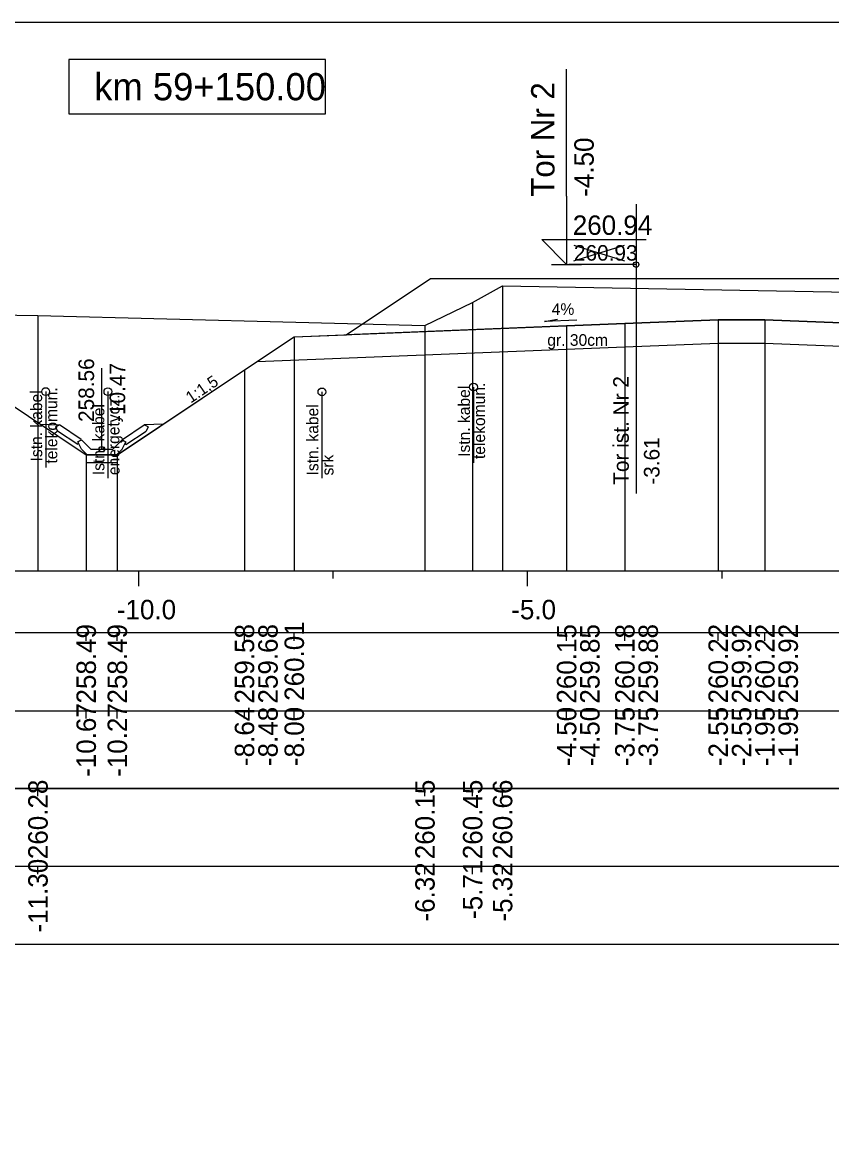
# Model space of a CAD drawing. Extents: x 6516023 to 6560129, y 5513077 to 5529206.
# Drawn here: x 6517211.71 to 6517222.12, y 5514465.41 to 5514479.66 of the extents above; entities that cross this region are included whole.
import ezdxf

# ---------------------------------------------------------------- set-up
doc = ezdxf.new("R2010")
doc.units = 0
for name, color, linetype in [('IR_default', 7, 'Continuous'), ('TOR_PRZEK_P-kable', 7, 'Continuous'), ('TOR_PRZEK_P-komponent', 7, 'Continuous'), ('TOR_PRZEK_P-odwodnienie', 7, 'Continuous'), ('TOR_PRZEK_P-opisy', 7, 'Continuous'), ('TOR_PRZEK_P-tabelka istniejace', 7, 'Continuous'), ('TOR_PRZEK_P-tabelka projektowane', 7, 'Continuous'), ('TOR_PRZEK_P-teren istniejacy', 7, 'Continuous'), ('TOR_PRZEK_P-tory istniejace', 7, 'Continuous'), ('TOR_PRZEK_P-tory projektowane', 7, 'Continuous'), ('TOR_PRZEK_P-uklad odniesienia', 7, 'Continuous'), ('TOR_PRZEK_P-warstwa ochronna I', 7, 'Continuous'), ('TOR_PRZEK_P-warstwa ochronna II', 7, 'Continuous'), ('TOR_RAMKI-ramka+tabelka 1', 7, 'Continuous')]:
    doc.layers.add(name, color=color, linetype=linetype)

msp = doc.modelspace()

# ---------------------------------------------------------------- linework, layer by layer
at = {"layer": 'IR_default'}
msp.add_lwpolyline([(6517210.686, 5514475.332), (6517212.539, 5514474.097), (6517212.939, 5514474.097), (6517214.573, 5514475.186), (6517214.575, 5514475.186), (6517215.213, 5514475.612), (6517215.878, 5514475.639), (6517216.963, 5514476.362), (6517220.463, 5514476.362), (6517221.463, 5514476.362), (6517224.963, 5514476.362), (6517225.513, 5514476.363), (6517229.013, 5514476.363), (6517230.359, 5514475.466), (6517231.563, 5514475.418), (6517232.433, 5514474.983), (6517234.698, 5514473.85), (6517235.098, 5514473.85), (6517235.809, 5514474.324), (6517238.142, 5514474.371)], dxfattribs=at)
at = {"layer": 'TOR_PRZEK_P-kable'}
for p, q in [((6517212.017, 5514474.908), (6517212.017, 5514473.934)), ((6517212.817, 5514474.907), (6517212.817, 5514473.797)), ((6517215.568, 5514474.904), (6517215.568, 5514473.794)), ((6517217.517, 5514474.966), (6517217.517, 5514473.993))]:
    msp.add_line(p, q, dxfattribs=at)
for centre in [(6517217.517, 5514474.966), (6517212.017, 5514474.908), (6517212.817, 5514474.907), (6517215.568, 5514474.904)]:
    msp.add_circle(centre, 0.05, dxfattribs=at)
at = {"layer": 'TOR_PRZEK_P-komponent'}
msp.add_lwpolyline([(6517216.963, 5514476.362), (6517220.463, 5514476.362), (6517221.463, 5514476.362), (6517224.963, 5514476.362), (6517225.513, 5514476.363), (6517229.013, 5514476.363), (6517230.359, 5514475.466), (6517226.513, 5514475.62), (6517223.213, 5514475.752), (6517222.463, 5514475.782), (6517221.263, 5514475.83), (6517220.663, 5514475.83), (6517219.463, 5514475.782), (6517218.713, 5514475.752), (6517215.878, 5514475.639)], close=True, dxfattribs=at)
at = {"layer": 'TOR_PRZEK_P-odwodnienie'}
for p, q in [((6517212.739, 5514474.167), (6517212.739, 5514475.211)), ((6517212.474, 5514474.292), (6517212.193, 5514474.479)), ((6517213.003, 5514474.292), (6517213.284, 5514474.479)), ((6517212.43, 5514474.226), (6517212.168, 5514474.4)), ((6517212.431, 5514474.262), (6517212.479, 5514474.286)), ((6517212.474, 5514474.292), (6517212.466, 5514474.28)), ((6517212.599, 5514474.167), (6517212.479, 5514474.286)), ((6517212.879, 5514474.167), (6517212.999, 5514474.286)), ((6517212.999, 5514474.286), (6517213.046, 5514474.262)), ((6517213.003, 5514474.292), (6517213.011, 5514474.28)), ((6517213.047, 5514474.226), (6517213.309, 5514474.4)), ((6517212.441, 5514474.243), (6517212.43, 5514474.226)), ((6517212.599, 5514474.167), (6517212.879, 5514474.167)), ((6517213.036, 5514474.243), (6517213.047, 5514474.226)), ((6517212.549, 5514474.097), (6517212.929, 5514474.097))]:
    msp.add_line(p, q, dxfattribs=at)
for points in [[(6517211.947, 5514474.491), (6517212.193, 5514474.479)], [(6517212.143, 5514474.453), (6517212.193, 5514474.479)], [(6517212.143, 5514474.453), (6517212.168, 5514474.4)], [(6517213.53, 5514474.491), (6517213.284, 5514474.479)], [(6517213.334, 5514474.453), (6517213.284, 5514474.479)], [(6517213.334, 5514474.453), (6517213.309, 5514474.4)], [(6517212.466, 5514474.28), (6517212.43, 5514474.261)], [(6517213.011, 5514474.28), (6517213.047, 5514474.261)], [(6517212.43, 5514474.261), (6517212.441, 5514474.243)], [(6517212.479, 5514474.167), (6517212.431, 5514474.262)], [(6517212.549, 5514474.097), (6517212.479, 5514474.167)], [(6517212.929, 5514474.097), (6517212.999, 5514474.167)], [(6517212.999, 5514474.167), (6517213.046, 5514474.262)], [(6517213.047, 5514474.261), (6517213.036, 5514474.243)], [(6517212.538, 5514474.097), (6517212.538, 5514474.098), (6517212.538, 5514474.097), (6517212.538, 5514474.097), (6517212.538, 5514474.097), (6517212.539, 5514474.097), (6517212.538, 5514474.097), (6517212.539, 5514474.098)], [(6517212.539, 5514474.097), (6517212.538, 5514474.097), (6517212.539, 5514474.097), (6517212.538, 5514474.096), (6517212.539, 5514474.097), (6517212.539, 5514474.096), (6517212.539, 5514474.097), (6517212.539, 5514474.097)], [(6517212.939, 5514474.097), (6517212.539, 5514474.097), (6517212.539, 5514473.997), (6517212.939, 5514473.997), (6517212.939, 5514474.097)], [(6517212.938, 5514474.097), (6517212.938, 5514474.098), (6517212.938, 5514474.097), (6517212.938, 5514474.097), (6517212.938, 5514474.097), (6517212.939, 5514474.097), (6517212.938, 5514474.097), (6517212.939, 5514474.098)], [(6517212.939, 5514474.097), (6517212.938, 5514474.097), (6517212.939, 5514474.097), (6517212.938, 5514474.096), (6517212.939, 5514474.097), (6517212.939, 5514474.096), (6517212.939, 5514474.097), (6517212.939, 5514474.097)]]:
    msp.add_lwpolyline(points, dxfattribs=at)
msp.add_circle((6517212.739, 5514474.167), 0.035, dxfattribs=at)
at = {"layer": 'TOR_PRZEK_P-opisy'}
msp.add_lwpolyline([(6517218.846, 5514475.828), (6517218.428, 5514475.809), (6517218.596, 5514475.838)], dxfattribs=at)
at = {"layer": 'TOR_PRZEK_P-tabelka istniejace'}
for p, q in [((6517211.918, 5514469.706), (6517211.918, 5514469.806)), ((6517216.893, 5514469.706), (6517216.893, 5514469.806)), ((6517217.506, 5514469.706), (6517217.506, 5514469.806)), ((6517217.891, 5514469.706), (6517217.891, 5514469.806)), ((6517182.163, 5514468.806), (6517265.963, 5514468.806)), ((6517211.918, 5514468.706), (6517211.918, 5514468.806)), ((6517216.893, 5514468.706), (6517216.893, 5514468.806)), ((6517217.506, 5514468.706), (6517217.506, 5514468.806)), ((6517217.891, 5514468.706), (6517217.891, 5514468.806))]:
    msp.add_line(p, q, dxfattribs=at)
for points in [[(6517217.891, 5514476.266), (6517217.891, 5514472.806), (6517217.891, 5514472.676), (6517217.891, 5514472.606)], [(6517217.506, 5514476.054), (6517217.506, 5514472.806), (6517217.506, 5514472.676), (6517217.506, 5514472.606)], [(6517211.918, 5514475.886), (6517211.918, 5514472.806), (6517211.918, 5514472.676), (6517211.918, 5514472.606)], [(6517216.893, 5514475.756), (6517216.893, 5514472.806), (6517216.893, 5514472.676), (6517216.893, 5514472.606)]]:
    msp.add_lwpolyline(points, dxfattribs=at)
msp.add_lwpolyline([(6517182.163, 5514469.806), (6517182.163, 5514467.806), (6517265.963, 5514467.806), (6517265.963, 5514469.806)], close=True, dxfattribs=at)
at = {"layer": 'TOR_PRZEK_P-tabelka projektowane'}
for p, q in [((6517212.538, 5514471.706), (6517212.538, 5514471.806)), ((6517212.938, 5514471.706), (6517212.938, 5514471.806)), ((6517214.573, 5514471.706), (6517214.573, 5514471.806)), ((6517214.575, 5514471.706), (6517214.575, 5514471.806)), ((6517215.213, 5514471.706), (6517215.213, 5514471.806)), ((6517218.713, 5514471.706), (6517218.713, 5514471.806)), ((6517218.714, 5514471.706), (6517218.714, 5514471.806)), ((6517219.463, 5514471.706), (6517219.463, 5514471.806)), ((6517219.463, 5514471.706), (6517219.463, 5514471.806)), ((6517220.663, 5514471.706), (6517220.663, 5514471.806)), ((6517220.663, 5514471.706), (6517220.663, 5514471.806)), ((6517221.263, 5514471.706), (6517221.263, 5514471.806)), ((6517221.263, 5514471.706), (6517221.263, 5514471.806)), ((6517182.163, 5514470.806), (6517265.963, 5514470.806)), ((6517212.538, 5514470.706), (6517212.538, 5514470.806)), ((6517212.938, 5514470.706), (6517212.938, 5514470.806)), ((6517214.573, 5514470.706), (6517214.573, 5514470.806)), ((6517214.575, 5514470.706), (6517214.575, 5514470.806)), ((6517215.213, 5514470.706), (6517215.213, 5514470.806)), ((6517218.713, 5514470.706), (6517218.713, 5514470.806)), ((6517218.714, 5514470.706), (6517218.714, 5514470.806)), ((6517219.463, 5514470.706), (6517219.463, 5514470.806)), ((6517219.463, 5514470.706), (6517219.463, 5514470.806)), ((6517220.663, 5514470.706), (6517220.663, 5514470.806)), ((6517220.663, 5514470.706), (6517220.663, 5514470.806)), ((6517221.263, 5514470.706), (6517221.263, 5514470.806)), ((6517221.263, 5514470.706), (6517221.263, 5514470.806))]:
    msp.add_line(p, q, dxfattribs=at)
for points in [[(6517220.663, 5514475.83), (6517220.663, 5514472.806), (6517220.663, 5514472.676), (6517220.663, 5514472.606)], [(6517221.263, 5514475.83), (6517221.263, 5514472.806), (6517221.263, 5514472.676), (6517221.263, 5514472.606)], [(6517218.714, 5514475.752), (6517218.714, 5514472.806), (6517218.714, 5514472.676), (6517218.714, 5514472.606)], [(6517219.463, 5514475.782), (6517219.463, 5514472.806), (6517219.463, 5514472.676), (6517219.463, 5514472.606)], [(6517215.213, 5514475.612), (6517215.213, 5514472.806), (6517215.213, 5514472.676), (6517215.213, 5514472.606)], [(6517220.663, 5514475.43), (6517220.663, 5514472.806), (6517220.663, 5514472.676), (6517220.663, 5514472.606)], [(6517221.263, 5514475.43), (6517221.263, 5514472.806), (6517221.263, 5514472.676), (6517221.263, 5514472.606)], [(6517218.713, 5514475.352), (6517218.713, 5514472.806), (6517218.713, 5514472.676), (6517218.713, 5514472.606)], [(6517219.463, 5514475.382), (6517219.463, 5514472.806), (6517219.463, 5514472.676), (6517219.463, 5514472.606)], [(6517214.573, 5514475.186), (6517214.573, 5514472.806), (6517214.573, 5514472.676), (6517214.573, 5514472.606)], [(6517214.575, 5514475.186), (6517214.575, 5514472.806), (6517214.575, 5514472.676), (6517214.575, 5514472.606)], [(6517212.538, 5514474.097), (6517212.538, 5514472.806), (6517212.538, 5514472.676), (6517212.538, 5514472.606)], [(6517212.938, 5514474.097), (6517212.938, 5514472.806), (6517212.938, 5514472.676), (6517212.938, 5514472.606)]]:
    msp.add_lwpolyline(points, dxfattribs=at)
msp.add_lwpolyline([(6517182.163, 5514471.806), (6517182.163, 5514469.806), (6517265.963, 5514469.806), (6517265.963, 5514471.806)], close=True, dxfattribs=at)
at = {"layer": 'TOR_PRZEK_P-teren istniejacy'}
msp.add_lwpolyline([(6517199.048, 5514474.564), (6517202.635, 5514476.018), (6517202.953, 5514476.135), (6517203.263, 5514476.105), (6517203.57, 5514476.267), (6517203.714, 5514476.283), (6517205.955, 5514476.276), (6517206.646, 5514476.289), (6517206.908, 5514476.196), (6517207.92, 5514475.934), (6517209.464, 5514475.924), (6517211.918, 5514475.886), (6517216.893, 5514475.756), (6517217.506, 5514476.054), (6517217.891, 5514476.266), (6517225.171, 5514476.133), (6517228.993, 5514476.051), (6517229.567, 5514475.801), (6517229.903, 5514475.604), (6517231.698, 5514475.493), (6517235.17, 5514475.301)], dxfattribs=at)
at = {"layer": 'TOR_PRZEK_P-tory istniejace'}
for p, q in [((6517219.607, 5514477.316), (6517219.607, 5514473.596)), ((6517218.808, 5514476.588), (6517219.46, 5514476.791)), ((6517218.808, 5514476.791), (6517219.46, 5514476.588)), ((6517219.608, 5514476.541), (6517218.742, 5514476.541))]:
    msp.add_line(p, q, dxfattribs=at)
msp.add_circle((6517219.608, 5514476.541), 0.035, dxfattribs=at)
at = {"layer": 'TOR_PRZEK_P-tory projektowane'}
for p, q in [((6517218.713, 5514477.42), (6517218.713, 5514479.052)), ((6517218.713, 5514477.42), (6517218.713, 5514476.542)), ((6517218.713, 5514476.542), (6517218.394, 5514476.861)), ((6517218.394, 5514476.861), (6517219.738, 5514476.861)), ((6517218.521, 5514476.542), (6517218.905, 5514476.542))]:
    msp.add_line(p, q, dxfattribs=at)
at = {"layer": 'TOR_PRZEK_P-uklad odniesienia'}
for p, q in [((6517185.963, 5514472.606), (6517265.963, 5514472.606)), ((6517213.213, 5514472.406), (6517213.213, 5514472.606)), ((6517215.713, 5514472.506), (6517215.713, 5514472.606)), ((6517218.213, 5514472.406), (6517218.213, 5514472.606)), ((6517220.713, 5514472.506), (6517220.713, 5514472.606))]:
    msp.add_line(p, q, dxfattribs=at)
msp.add_lwpolyline([(6517215.613, 5514479.177), (6517212.313, 5514479.177), (6517212.313, 5514478.477), (6517215.613, 5514478.477)], close=True, dxfattribs=at)
at = {"layer": 'TOR_PRZEK_P-warstwa ochronna I'}
msp.add_lwpolyline([(6517214.735, 5514475.293), (6517218.713, 5514475.452), (6517219.463, 5514475.482), (6517220.663, 5514475.53), (6517221.263, 5514475.53), (6517222.463, 5514475.482), (6517223.213, 5514475.452), (6517226.513, 5514475.32), (6517227.263, 5514475.29), (6517232.215, 5514475.092)], dxfattribs=at)
at = {"layer": 'TOR_PRZEK_P-warstwa ochronna II'}
msp.add_lwpolyline([(6517210.686, 5514475.332), (6517212.538, 5514474.097), (6517212.938, 5514474.097), (6517214.573, 5514475.186), (6517214.575, 5514475.186), (6517215.213, 5514475.612), (6517218.714, 5514475.752), (6517219.463, 5514475.782), (6517220.663, 5514475.83), (6517221.263, 5514475.83), (6517222.463, 5514475.782), (6517223.213, 5514475.752), (6517226.513, 5514475.62), (6517227.263, 5514475.59), (6517231.563, 5514475.418), (6517232.433, 5514474.983), (6517234.698, 5514473.85), (6517235.098, 5514473.85), (6517235.809, 5514474.324), (6517238.142, 5514474.371)], dxfattribs=at)
at = {"layer": 'TOR_RAMKI-ramka+tabelka 1'}
msp.add_lwpolyline([(6517179.513, 5514479.656), (6517427.013, 5514479.656), (6517427.013, 5514451.156), (6517179.513, 5514451.156)], close=True, dxfattribs=at)

# ---------------------------------------------------------------- texts
at = {"layer": 'TOR_PRZEK_P-kable'}
for s, height, p in [('telekomun.', 0.15, (6517217.666, 5514474.041)), ('Istn. kabel', 0.14999, (6517211.972, 5514474.01)), ('telekomun.', 0.15, (6517212.166, 5514473.982)), ('energetycz.', 0.14999, (6517212.966, 5514473.834)), ('Istn. kabel', 0.14999, (6517217.472, 5514474.069)), ('Istn. kabel', 0.14999, (6517212.772, 5514473.833)), ('Istn. kabel', 0.14999, (6517215.523, 5514473.83)), ('srk', 0.15, (6517215.717, 5514473.83))]:
    msp.add_text(s, height=height, rotation=90.0511, dxfattribs=at).set_placement(p)
at = {"layer": 'TOR_PRZEK_P-odwodnienie'}
for s, p in [('258.56', (6517212.639, 5514474.517)), ('-10.47', (6517213.039, 5514474.517))]:
    msp.add_text(s, height=0.2, rotation=90, dxfattribs=at).set_placement(p)
at = {"layer": 'TOR_PRZEK_P-opisy'}
for s, rotation, p in [('4%', 0.1515, (6517218.523, 5514475.893)), ('1:1,5', 34.0701, (6517213.882, 5514474.753))]:
    msp.add_text(s, height=0.15, rotation=rotation, dxfattribs=at).set_placement(p)
at = {"layer": 'TOR_PRZEK_P-tabelka istniejace'}
for s, p in [('260.28', (6517212.043, 5514468.898)), ('260.15', (6517217.018, 5514468.897)), ('260.45', (6517217.631, 5514468.897)), ('260.66', (6517218.016, 5514468.898)), ('-11.30', (6517212.043, 5514467.955)), ('-5.71', (6517217.631, 5514468.129)), ('-6.32', (6517217.018, 5514468.096)), ('-5.32', (6517218.016, 5514468.096))]:
    msp.add_text(s, height=0.25, rotation=90, dxfattribs=at).set_placement(p)
at = {"layer": 'TOR_PRZEK_P-tabelka projektowane'}
for s, p in [('258.49', (6517212.663, 5514470.898)), ('258.49', (6517213.063, 5514470.898)), ('259.58', (6517214.698, 5514470.898)), ('259.68', (6517215, 5514470.898)), ('260.01', (6517215.338, 5514470.933)), ('260.15', (6517218.839, 5514470.897)), ('259.85', (6517219.138, 5514470.897)), ('260.18', (6517219.588, 5514470.898)), ('259.88', (6517219.888, 5514470.898)), ('260.22', (6517220.788, 5514470.9)), ('259.92', (6517221.088, 5514470.9)), ('260.22', (6517221.388, 5514470.9)), ('259.92', (6517221.688, 5514470.9)), ('-10.67', (6517212.663, 5514469.955)), ('-10.27', (6517213.063, 5514469.955)), ('-8.64', (6517214.698, 5514470.095)), ('-8.00', (6517215.338, 5514470.094)), ('-4.50', (6517218.839, 5514470.094)), ('-4.50', (6517219.138, 5514470.094)), ('-8.48', (6517215, 5514470.094)), ('-3.75', (6517219.588, 5514470.093)), ('-3.75', (6517219.888, 5514470.093)), ('-2.55', (6517220.788, 5514470.093)), ('-2.55', (6517221.088, 5514470.093)), ('-1.95', (6517221.388, 5514470.093)), ('-1.95', (6517221.688, 5514470.093))]:
    msp.add_text(s, height=0.25, rotation=90, dxfattribs=at).set_placement(p)
at = {"layer": 'TOR_PRZEK_P-tory istniejace'}
msp.add_text('260.93', height=0.2, dxfattribs=at).set_placement((6517218.808, 5514476.591))
for s, rotation, p in [('Tor ist. Nr 2', 90.0511, (6517219.514, 5514473.71)), ('-3.61', 90, (6517219.908, 5514473.711))]:
    msp.add_text(s, height=0.2, rotation=rotation, dxfattribs=at).set_placement(p)
at = {"layer": 'TOR_PRZEK_P-tory projektowane'}
for s, height, p in [('Tor Nr 2', 0.3, (6517218.558, 5514477.413)), ('-4.50', 0.25, (6517219.063, 5514477.412))]:
    msp.add_text(s, height=height, rotation=90, dxfattribs=at).set_placement(p)
msp.add_text('260.94', height=0.25, dxfattribs=at).set_placement((6517218.793, 5514476.922))
at = {"layer": 'TOR_PRZEK_P-uklad odniesienia'}
for s, height, p in [('km 59+150.00', 0.35, (6517212.641, 5514478.652)), ('-10.0', 0.25, (6517212.932, 5514471.981)), ('-5.0', 0.25, (6517218.002, 5514471.981))]:
    msp.add_text(s, height=height, dxfattribs=at).set_placement(p)
at = {"layer": 'TOR_PRZEK_P-warstwa ochronna I'}
msp.add_text('gr. 30cm', height=0.15, dxfattribs=at).set_placement((6517218.466, 5514475.496))

doc.saveas('drawing.dxf')
